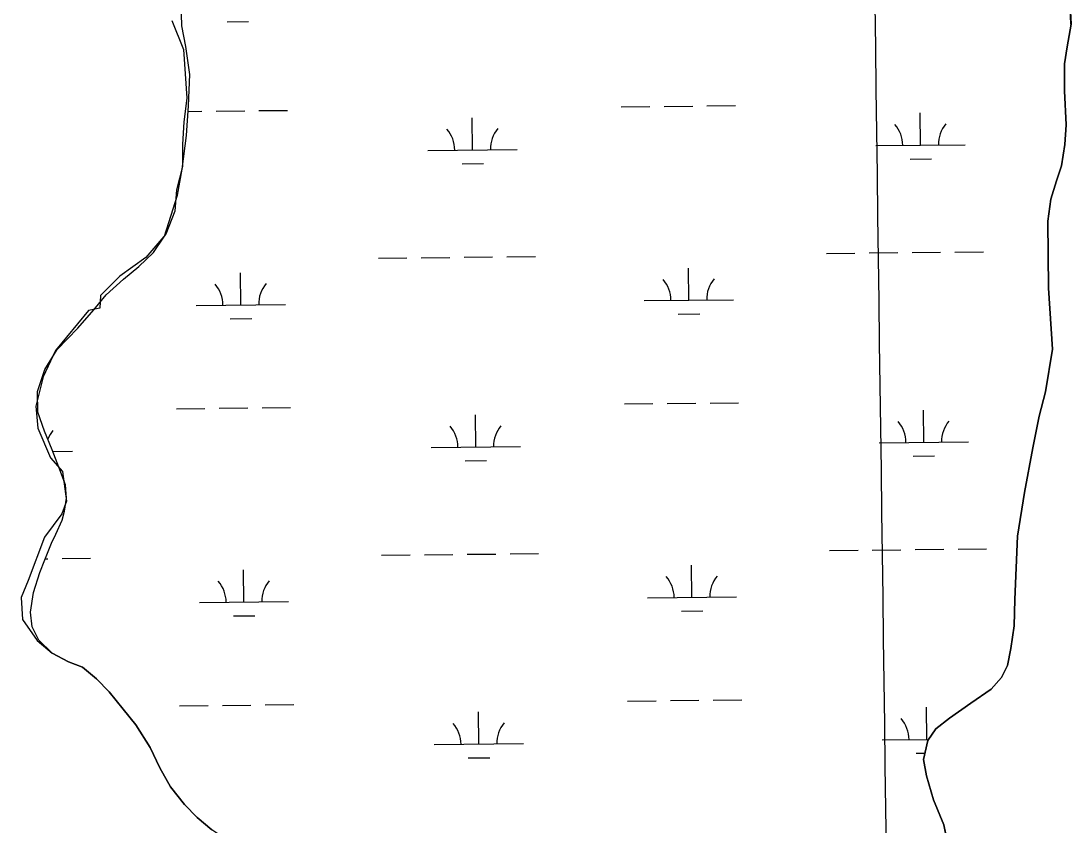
# Model space of a CAD drawing. Extents: x 3734862 to 3772949, y 391520 to 417239.
# Drawn here: x 3767133 to 3768309, y 404218 to 405120 of the extents above; entities that cross this region are included whole.
import ezdxf

# ---------------------------------------------------------------- set-up
doc = ezdxf.new("R2010")
doc.units = 0
for name, color, linetype in [('V-GRID-MAJR', 7, 'Continuous'), ('V-TOPO-SHOR', 7, 'Continuous'), ('V-WETL-SWMP', 7, 'Continuous')]:
    doc.layers.add(name, color=color, linetype=linetype)

msp = doc.modelspace()

# ---------------------------------------------------------------- linework, layer by layer
at = {"layer": 'V-GRID-MAJR'}
msp.add_spline([(3768195.233, 397232.114), (3768114.148, 403291.314), (3768033.0500000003, 409351.577), (3767951.952, 415411.843), (3767951.938, 415412.9)], degree=3, dxfattribs=at)
at = {"layer": 'V-TOPO-SHOR'}
for p, q in [((3768308.8729999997, 405116.071), (3768307.699, 405145.43700000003)), ((3767301.685, 405120.26300000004), (3767314.608, 405087.968)), ((3768304.609000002, 405090.8350000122), (3768308.873, 405116.071)), ((3767314.608, 405087.968), (3767318.536, 405033.44)), ((3768301.7539999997, 405071.7359999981), (3768304.609000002, 405090.8350000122)), ((3768301.5549999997, 405041.696), (3768301.7539999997, 405071.7359999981)), ((3767318.536, 405033.44), (3767315.097, 405006.91199999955)), ((3768303.349, 405003.447), (3768301.5549999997, 405041.696)), ((3767315.097, 405006.91199999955), (3767313.625, 404981.3679999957)), ((3768301.842, 404981.60700000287), (3768303.349, 405003.447)), ((3767313.625, 404981.3679999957), (3767313.625, 404956.804)), ((3768298.27, 404957.7339999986), (3768301.842, 404981.60700000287)), ((3767313.625, 404956.804), (3767306.747, 404930.7680000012)), ((3768292.698, 404940.701), (3768298.27, 404957.7339999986)), ((3768286.416, 404920.259), (3768292.698, 404940.701)), ((3767306.747, 404930.7680000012), (3767304.781, 404906.696)), ((3768282.8429999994, 404895.7019999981), (3768286.416, 404920.259)), ((3767304.781, 404906.696), (3767294.9569999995, 404881.1509999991)), ((3768283.7129999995, 404820.5910000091), (3768282.843, 404895.7019999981)), ((3767294.9569999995, 404881.1509999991), (3767272.359000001, 404855.11500000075)), ((3767272.359000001, 404855.11500000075), (3767243.3740000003, 404833.9919999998)), ((3767243.3740000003, 404833.992), (3767221.759, 404812.375)), ((3767221.759, 404812.375), (3767220.776, 404798.129)), ((3768288.042, 404752.28500000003), (3768283.7129999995, 404820.5910000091)), ((3767220.776, 404798.129), (3767208.085, 404795.78)), ((3767208.085, 404795.78), (3767171.1619999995, 404750.97000000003)), ((3767171.1619999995, 404750.97000000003), (3767157.4050000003, 404721.495)), ((3768280.217, 404704.542), (3768288.042, 404752.28500000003)), ((3767157.4050000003, 404721.495), (3767149.055, 404688.579)), ((3768273.211000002, 404677.2770000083), (3768280.217, 404704.542)), ((3767149.055, 404688.579), (3767151.4539999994, 404663.78400000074)), ((3768266.149, 404641.817), (3768273.211000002, 404677.2770000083)), ((3767151.4539999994, 404663.78400000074), (3767165.605, 404630.762)), ((3768256.946, 404592.03500000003), (3768266.149, 404641.817)), ((3767165.605, 404630.762), (3767179.022, 404615.384)), ((3767179.022, 404615.384), (3767183.3880000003, 404582.13300000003)), ((3768249.1119999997, 404542.92600000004), (3768256.946, 404592.03500000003)), ((3767183.3880000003, 404582.13300000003), (3767178.307, 404567.981)), ((3767178.307, 404567.981), (3767159.074, 404541.853)), ((3767159.074, 404541.853), (3767140.5670000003, 404493.223)), ((3768245.913000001, 404471.9380000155), (3768249.1119999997, 404542.92600000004)), ((3767140.5670000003, 404493.223), (3767132.5810000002, 404474.35300000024)), ((3767132.5810000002, 404474.35300000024), (3767134.396, 404449.6759999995)), ((3768245.039, 404442.5840000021), (3768245.913000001, 404471.9380000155)), ((3767134.396, 404449.6759999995), (3767150.726999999, 404426.08700000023)), ((3768241.4590000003, 404417.344), (3768245.039, 404442.5840000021)), ((3767150.726999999, 404426.08700000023), (3767167.4080000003, 404412.12199999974)), ((3767167.4080000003, 404412.12200000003), (3767185.778, 404402.443)), ((3768237.92, 404398.251), (3768241.4590000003, 404417.344)), ((3767185.778, 404402.443), (3767201.441, 404396.195)), ((3768231.002, 404384.64), (3768237.92, 404398.251)), ((3767201.441, 404396.195), (3767217.059, 404383.118)), ((3767217.059, 404383.118), (3767231.3030000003, 404368.688)), ((3768219.31, 404371.744), (3768231.002, 404384.64)), ((3767231.3030000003, 404368.688), (3767246.88, 404349.4649999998)), ((3768196.675, 404356.189), (3768219.31, 404371.744)), ((3768172.666, 404339.277), (3768196.675, 404356.189)), ((3767246.88, 404349.46499999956), (3767261.102, 404331.61899999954)), ((3768157.5640000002, 404327.087), (3768172.666, 404339.277)), ((3767261.102, 404331.61899999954), (3767277.322, 404306.249)), ((3768148.6040000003, 404314.172), (3768157.5640000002, 404327.087)), ((3767277.322, 404306.249), (3767288.096, 404283.64900000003)), ((3768143.685, 404293.039), (3768148.6040000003, 404314.172)), ((3768146.978, 404274.582), (3768143.685, 404293.039)), ((3767288.096, 404283.64900000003), (3767300.245, 404262.4029999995)), ((3768154.992, 404247.901), (3768146.978, 404274.582)), ((3767300.245, 404262.4029999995), (3767315.820000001, 404242.49799999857)), ((3768166.417999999, 404219.8290000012), (3768154.992, 404247.901)), ((3767315.820000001, 404242.49799999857), (3767330.063999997, 404228.0660000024)), ((3767330.063999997, 404228.06600000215), (3767346.36, 404214.304)), ((3768172.373, 404191.1159999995), (3768166.417999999, 404219.8290000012))]:
    msp.add_line(p, q, dxfattribs=at)
for points in [[(3767214.315, 404796.22000000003), (3767228.0840000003, 404813.19800000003), (3767247.316, 404830.825), (3767264.481, 404845.05100000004), (3767280.969, 404860.646), (3767293.38, 404878.998), (3767308.019, 404924.648), (3767312.992, 404953.976), (3767318.02, 404991.495), (3767320.287, 405024.93700000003), (3767321.882, 405059.749), (3767317.309, 405091.188), (3767312.682, 405114.43200000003), (3767312.17, 405140.381), (3767316.379, 405157.424), (3767326.132, 405186.719), (3767328.983, 405205.134), (3767327.739, 405223.578), (3767329.855, 405233.806), (3767336.5870000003, 405253.135)], [(3768307.699, 405145.43700000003), (3768308.873, 405116.071), (3768304.609, 405090.835), (3768301.754, 405071.73600000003), (3768301.555, 405041.696), (3768303.3510000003, 405003.447), (3768301.842, 404981.607), (3768298.27, 404957.734), (3768292.698, 404940.701), (3768286.416, 404920.259), (3768282.843, 404895.702), (3768283.713, 404820.591), (3768288.042, 404752.28500000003), (3768280.217, 404704.542), (3768273.211, 404677.277), (3768266.149, 404641.817), (3768256.946, 404592.03500000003), (3768249.112, 404542.92600000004), (3768245.913, 404471.938), (3768245.039, 404442.58400000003), (3768241.4590000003, 404417.344), (3768237.92, 404398.251), (3768231.002, 404384.64), (3768219.31, 404371.744), (3768196.6750000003, 404356.189), (3768172.666, 404339.277), (3768157.5640000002, 404327.087), (3768148.6040000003, 404314.172), (3768143.685, 404293.039), (3768146.978, 404274.582), (3768154.994, 404247.901), (3768166.418, 404219.831), (3768172.373, 404191.116)], [(3767152.4820000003, 404426.558), (3767145.0700000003, 404441.63), (3767143.131, 404458.03), (3767146.688, 404479.853), (3767153.663, 404502.34), (3767159.22, 404516.642), (3767166.8510000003, 404535.027), (3767171.698, 404545.238), (3767178.629, 404560.895), (3767181.426, 404571.118), (3767183.568, 404585.442), (3767182.3030000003, 404600.472), (3767174.924, 404620.322), (3767167.539, 404639.489), (3767158.802, 404660.712), (3767151.431, 404681.925), (3767150.901, 404705.146), (3767159.257, 404729.67100000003), (3767173.058, 404752.11), (3767196.43, 404775.855), (3767214.315, 404796.22000000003)], [(3767601.704, 404108.158), (3767517.906, 404136.021), (3767374.231, 404195.685), (3767346.36, 404214.304), (3767330.0640000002, 404228.066), (3767315.8200000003, 404242.498), (3767300.247, 404262.403), (3767288.096, 404283.64900000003), (3767277.322, 404306.251), (3767261.102, 404331.619), (3767246.88, 404349.465), (3767231.3030000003, 404368.688), (3767217.059, 404383.118), (3767201.441, 404396.195), (3767185.778, 404402.443), (3767167.4080000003, 404412.12200000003), (3767152.4820000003, 404426.558)]]:
    msp.add_lwpolyline(points, dxfattribs=at)
at = {"layer": 'V-WETL-SWMP'}
for p, q in [((3767363.518634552, 405119.0205860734), (3767387.517295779, 405119.2740802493)), ((3767805.0502987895, 405023.6778386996), (3767837.04851376, 405024.01583093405)), ((3767853.0476212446, 405024.1848270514), (3767885.045836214, 405024.52281928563)), ((3767901.044943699, 405024.691815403), (3767933.0431586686, 405025.029807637)), ((3767319.8540165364, 405018.55278482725), (3767335.1685112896, 405018.7145494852)), ((3767351.1676187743, 405018.88354560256), (3767383.165833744, 405019.2215378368)), ((3767399.164941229, 405019.39053395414), (3767431.163156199, 405019.7285261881)), ((3767638.486023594, 404975.4858557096), (3767638.1057823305, 405011.48384755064)), ((3768140.366026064, 404980.7871371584), (3768139.9857848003, 405016.7851289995)), ((3767588.488812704, 404974.95774284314), (3767688.4832344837, 404976.0139685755)), ((3768090.368815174, 404980.259024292), (3768190.363236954, 404981.3152500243)), ((3768128.5296816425, 404965.23025084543), (3768152.52834287, 404965.4837450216)), ((3767626.6496791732, 404959.9289693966), (3767650.6483404, 404960.18246357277)), ((3768034.7962068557, 404859.5943211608), (3768066.7944218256, 404859.93231339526)), ((3768082.7935293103, 404860.10130951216), (3768114.79174428, 404860.4393017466)), ((3768130.790851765, 404860.608297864), (3768162.7890667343, 404860.9462900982)), ((3768178.78817422, 404861.11528621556), (3768210.7863891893, 404861.4532784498)), ((3767532.916204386, 404854.29303971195), (3767564.9144193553, 404854.63103194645)), ((3767580.9135268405, 404854.8000280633), (3767612.9117418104, 404855.13802029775)), ((3767628.910849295, 404855.3070164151), (3767660.909064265, 404855.6450086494)), ((3767676.90817175, 404855.8140047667), (3767708.9063867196, 404856.15199700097)), ((3767378.8687779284, 404801.92102972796), (3767378.4885366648, 404837.919021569)), ((3767880.748780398, 404807.22231117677), (3767880.368539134, 404843.2203030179)), ((3767328.8715670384, 404801.3929168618), (3767428.865988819, 404802.4491425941)), ((3767830.7515695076, 404806.6941983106), (3767930.745991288, 404807.7504240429)), ((3767367.032433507, 404786.36414341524), (3767391.031094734, 404786.61763759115)), ((3767868.9124359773, 404791.66542486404), (3767892.9110972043, 404791.91891903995)), ((3767856.5614201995, 404691.5283843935), (3767888.5596351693, 404691.8663766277)), ((3767904.558742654, 404692.0353727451), (3767936.5569576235, 404692.37336497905)), ((3767306.684095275, 404685.7201145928), (3767338.682310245, 404686.05810682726)), ((3767354.6814177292, 404686.2271029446), (3767386.679632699, 404686.56509517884)), ((3767402.6787401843, 404686.7340912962), (3767434.676955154, 404687.0720835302)), ((3767808.564097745, 404691.0213960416), (3767840.5623127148, 404691.3593882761)), ((3768143.879825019, 404648.13069450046), (3768143.4995837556, 404684.1286863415)), ((3767641.999822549, 404642.8294130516), (3767641.6195812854, 404678.8274048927)), ((3768093.882614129, 404647.60258163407), (3768193.877035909, 404648.6588073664)), ((3767168.1789698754, 404637.82451609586), (3767190.11703097, 404638.0562444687)), ((3767592.002611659, 404642.3013001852), (3767691.997033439, 404643.3575259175)), ((3768132.043480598, 404632.5738081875), (3768156.042141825, 404632.82730236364)), ((3767630.1634781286, 404627.27252673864), (3767654.162139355, 404627.5260209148)), ((3768038.310005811, 404526.9378785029), (3768070.3082207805, 404527.2758707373)), ((3768086.307328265, 404527.4448668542), (3768118.3055432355, 404527.7828590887)), ((3768134.30465072, 404527.95185520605), (3768166.3028656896, 404528.28984744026)), ((3768182.3019731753, 404528.45884355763), (3768214.3001881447, 404528.79683579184)), ((3767159.6401917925, 404517.6566240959), (3767162.54286075, 404517.6872845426)), ((3767178.5419682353, 404517.8562806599), (3767210.5401832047, 404518.1942728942)), ((3767536.4300033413, 404521.636597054), (3767568.4282183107, 404521.97458928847)), ((3767584.427325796, 404522.14358540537), (3767616.4255407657, 404522.4815776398)), ((3767632.4246482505, 404522.6505737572), (3767664.4228632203, 404522.9885659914)), ((3767680.421970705, 404523.15756210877), (3767712.420185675, 404523.495554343)), ((3767382.3825768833, 404469.26458707), (3767382.00233562, 404505.2625789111)), ((3767884.2625793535, 404474.56586851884), (3767883.8823380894, 404510.5638603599)), ((3767332.3853659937, 404468.7364742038), (3767432.3797877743, 404469.79269993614)), ((3767834.265368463, 404474.0377556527), (3767934.2597902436, 404475.093981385)), ((3767872.426234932, 404459.0089822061), (3767896.424896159, 404459.262476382)), ((3767370.5462324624, 404453.70770075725), (3767394.54489369, 404453.96119493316)), ((3767310.19789423, 404353.0636719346), (3767342.1961092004, 404353.4016641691)), ((3767358.195216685, 404353.5706602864), (3767390.1934316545, 404353.9086525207)), ((3767406.1925391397, 404354.077648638), (3767438.1907541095, 404354.41564087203)), ((3767812.0778967, 404358.36495338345), (3767844.07611167, 404358.7029456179)), ((3767860.0752191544, 404358.87194173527), (3767892.0734341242, 404359.2099339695)), ((3767908.0725416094, 404359.37893008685), (3767940.070756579, 404359.71692232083)), ((3768147.3936239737, 404315.47425184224), (3768147.0133827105, 404351.47224368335)), ((3767645.5136215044, 404310.17297039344), (3767645.1333802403, 404346.1709622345)), ((3768097.396413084, 404314.94613897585), (3768149.522540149, 404315.4967392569)), ((3767595.516410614, 404309.64485752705), (3767695.5108323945, 404310.70108325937)), ((3767633.6772770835, 404294.6160840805), (3767657.6759383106, 404294.8695782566)), ((3768135.5572795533, 404299.9173655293), (3768145.3099368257, 404300.0203813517))]:
    msp.add_line(p, q, dxfattribs=at)
for points in [[(3767346.36, 404214.304), (3767330.0640000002, 404228.066), (3767315.821, 404242.499), (3767300.248, 404262.402), (3767288.097, 404283.648), (3767277.322, 404306.251), (3767261.102, 404331.62), (3767246.881, 404349.466), (3767231.3030000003, 404368.68700000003), (3767217.06, 404383.119), (3767201.4420000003, 404396.194), (3767185.779, 404402.443), (3767167.4080000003, 404412.12200000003), (3767152.4820000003, 404426.559), (3767145.0700000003, 404441.629), (3767143.13, 404458.029), (3767146.687, 404479.854), (3767153.663, 404502.34), (3767159.219, 404516.642), (3767166.8510000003, 404535.027), (3767171.698, 404545.237), (3767178.628, 404560.895), (3767181.427, 404571.118), (3767183.569, 404585.443), (3767182.3030000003, 404600.472), (3767174.923, 404620.322), (3767167.538, 404639.488), (3767158.802, 404660.712), (3767151.431, 404681.92600000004), (3767150.901, 404705.145), (3767159.256, 404729.67), (3767173.059, 404752.11100000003), (3767196.43, 404775.854), (3767214.316, 404796.22000000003), (3767228.0840000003, 404813.199), (3767247.3170000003, 404830.825), (3767264.481, 404845.05), (3767280.97, 404860.646), (3767293.381, 404878.999), (3767308.02, 404924.64900000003), (3767312.992, 404953.976), (3767318.019, 404991.496), (3767320.287, 405024.93700000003), (3767321.882, 405059.749), (3767317.309, 405091.18700000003), (3767312.683, 405114.43200000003), (3767312.17, 405140.381)], [(3768307.7, 405145.43700000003), (3768308.872, 405116.07), (3768304.609, 405090.835), (3768301.753, 405071.73600000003), (3768301.555, 405041.695), (3768303.352, 405003.447), (3768301.842, 404981.608), (3768298.271, 404957.734), (3768292.697, 404940.701), (3768286.417, 404920.259), (3768282.842, 404895.702), (3768283.713, 404820.591), (3768288.043, 404752.284), (3768280.218, 404704.541), (3768273.211, 404677.276), (3768266.15, 404641.817), (3768256.946, 404592.03500000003)], [(3768256.946, 404592.03500000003), (3768249.112, 404542.92600000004), (3768245.914, 404471.938), (3768245.038, 404442.58400000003), (3768241.458, 404417.34500000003), (3768237.919, 404398.25), (3768231.001, 404384.64), (3768219.309, 404371.744), (3768196.6750000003, 404356.189), (3768172.666, 404339.277), (3768157.565, 404327.087), (3768148.6040000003, 404314.173), (3768143.685, 404293.039), (3768146.978, 404274.582), (3768154.995, 404247.901), (3768166.418, 404219.832), (3768172.3740000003, 404191.116)]]:
    msp.add_lwpolyline(points, dxfattribs=at)
for centre, radius, start, end in [((3767583.24115407, 404975.3771423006), 35.24628790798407, 359.8333639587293, 41.377022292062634), ((3767693.720863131, 404976.5441225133), 35.24628790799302, 139.83336095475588, 181.3770192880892), ((3768085.12115654, 404980.67842374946), 35.24628790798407, 359.8333639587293, 41.377022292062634), ((3768195.6008656, 404981.8454039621), 35.24628790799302, 139.83336095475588, 181.3770192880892), ((3767323.6239084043, 404801.812316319), 35.24628790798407, 359.8333639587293, 41.377022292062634), ((3767434.103617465, 404802.97929653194), 35.24628790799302, 139.83336095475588, 181.3770192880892), ((3767825.5039108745, 404807.11359776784), 35.24628790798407, 359.8333639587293, 41.377022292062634), ((3767935.9836199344, 404808.28057798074), 35.24628790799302, 139.83336095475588, 181.3770192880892), ((3768088.634955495, 404648.02198109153), 35.24628790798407, 359.8333639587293, 41.377022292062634), ((3768199.1146645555, 404649.1889613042), 35.24628790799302, 139.83336095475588, 181.3770192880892), ((3767195.3546596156, 404638.58639840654), 35.24628790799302, 139.83336095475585, 158.4325399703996), ((3767586.754953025, 404642.72069964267), 35.24628790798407, 359.8333639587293, 41.377022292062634), ((3767697.234662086, 404643.88767985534), 35.24628790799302, 139.83336095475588, 181.3770192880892), ((3767327.13770736, 404469.15587366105), 35.24628790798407, 359.8333639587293, 41.377022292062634), ((3767437.61741642, 404470.32285387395), 35.24628790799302, 139.83336095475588, 181.3770192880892), ((3767829.0177098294, 404474.4571551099), 35.24628790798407, 359.8333639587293, 41.377022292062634), ((3767939.4974188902, 404475.6241353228), 35.24628790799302, 139.83336095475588, 181.3770192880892), ((3768092.14875445, 404315.3655384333), 35.24628790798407, 359.8333639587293, 41.377022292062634), ((3767590.2687519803, 404310.0642569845), 35.24628790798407, 359.8333639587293, 41.377022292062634), ((3767700.7484610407, 404311.2312371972), 35.24628790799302, 139.83336095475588, 181.3770192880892)]:
    msp.add_arc(centre, radius, start, end, dxfattribs=at)

doc.saveas('drawing.dxf')
